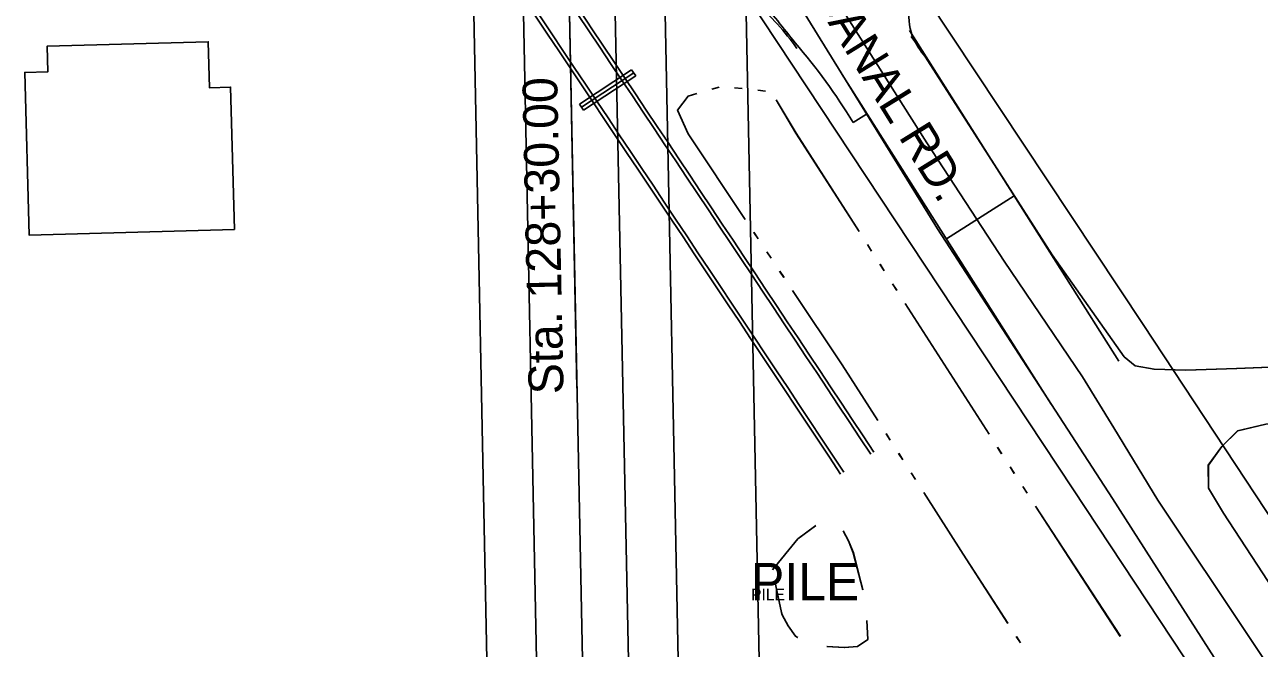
# Model space of a CAD drawing. Extents: x -25029 to 2274964, y -81170 to 687028.
# Drawn here: x -1983.2 to -1486.5, y -66687 to -66436.4 of the extents above; entities that cross this region are included whole.
import ezdxf

# ---------------------------------------------------------------- set-up
doc = ezdxf.new("R2010")
doc.units = 0
for name, color, linetype in [('81911BEA - RW_X_Fee_RW', 7, 'Continuous'), ('AP_X_Runway', 7, 'Continuous'), ('BD_X_Canopy', 7, 'Continuous'), ('BLDG', 7, 'Continuous'), ('BR_X_Rail_Object', 7, 'Continuous'), ('GE_X_CL_100', 7, 'Continuous'), ('GE_X_CL_2000', 7, 'Continuous'), ('PV_X_EOP', 7, 'Continuous'), ('RD_X_GR_Rt', 7, 'Continuous'), ('ROAD', 7, 'Continuous'), ('WATER', 7, 'Continuous')]:
    doc.layers.add(name, color=color, linetype=linetype)

msp = doc.modelspace()

# ---------------------------------------------------------------- linework, layer by layer
at = {"layer": '81911BEA - RW_X_Fee_RW'}
for p, q in [((-1697.28, -66417.73), (-1561.59, -66622.91)), ((-1561.59, -66622.91), (-1097, -67325.43))]:
    msp.add_line(p, q, dxfattribs=at)
msp.add_lwpolyline([(-1619.98, -66426.12), (-1533.29, -66556.92), (-1479.73, -66637.93)], dxfattribs=at)
at = {"layer": 'AP_X_Runway'}
for p, q in [((-1627.3, -66438.66), (-1543, -66571.6)), ((-1654.6, -66455.97), (-1570.3, -66588.92)), ((-1612.45, -66522.45), (-1585.15, -66505.13))]:
    msp.add_line(p, q, dxfattribs=at)
at = {"layer": 'BD_X_Canopy'}
for p, q in [((-1726.85, -66371.77), (-1716.45, -66885.3)), ((-1694.23, -66371.11), (-1683.83, -66884.64)), ((-1803.79, -66373.33), (-1793.38, -66886.86)), ((-1783.79, -66372.93), (-1773.39, -66886.46)), ((-1765.32, -66372.55), (-1754.91, -66886.08)), ((-1746.85, -66372.18), (-1736.45, -66885.71))]:
    msp.add_line(p, q, dxfattribs=at)
at = {"layer": 'BLDG'}
for points in [[(-1898.84, -66518.66), (-1900.42, -66461.46), (-1908.9, -66461.69), (-1909.41, -66443.21), (-1974.24, -66445), (-1973.96, -66455.28), (-1983.23, -66455.54), (-1981.43, -66520.94)], [(-1898.82, -66518.68), (-1900.41, -66461.48), (-1908.89, -66461.71), (-1909.4, -66443.23), (-1974.23, -66445.03), (-1973.95, -66455.31), (-1983.22, -66455.57), (-1981.41, -66520.97)]]:
    msp.add_lwpolyline(points, close=True, dxfattribs=at)
for points in [[(-1682.4, -66655.49), (-1672.26, -66643.1), (-1665.03, -66637.75)], [(-1682.37, -66655.48), (-1672.23, -66643.09), (-1665, -66637.74)], [(-1653.94, -66639.88), (-1651.82, -66643.8), (-1649.88, -66648.62), (-1646.1, -66663.5)], [(-1653.91, -66639.87), (-1651.79, -66643.79), (-1649.85, -66648.61), (-1646.07, -66663.49)], [(-1672.27, -66682.67), (-1673.15, -66682.18), (-1676.11, -66678.08), (-1678.49, -66673.55), (-1678.78, -66672.62), (-1681.44, -66660.05)], [(-1672.23, -66682.66), (-1673.11, -66682.17), (-1676.07, -66678.07), (-1678.46, -66673.54), (-1678.75, -66672.61), (-1681.41, -66660.04)], [(-1644.46, -66675.83), (-1644.08, -66683.52), (-1648.25, -66686.33), (-1653.5, -66686.69), (-1660.49, -66686.27)], [(-1644.43, -66675.82), (-1644.04, -66683.51), (-1648.21, -66686.32), (-1653.46, -66686.68), (-1660.45, -66686.26)]]:
    msp.add_lwpolyline(points, dxfattribs=at)
at = {"layer": 'BR_X_Rail_Object'}
for p, q in [((-1760.09, -66468.25), (-1739.07, -66454.45)), ((-1759.27, -66469.51), (-1738.24, -66455.71)), ((-1739.07, -66454.45), (-1737.42, -66456.96)), ((-1758.44, -66470.76), (-1737.42, -66456.96)), ((-1760.09, -66468.25), (-1758.44, -66470.76))]:
    msp.add_line(p, q, dxfattribs=at)
for radius, end in [(42480, 33.899351), (42481.49, 33.897955), (42494.54, 33.885716), (42496.04, 33.885716)]:
    msp.add_arc((-37059.46, -90091.99), radius, 33.546406, end, dxfattribs=at)
at = {"layer": 'GE_X_CL_100'}
msp.add_line((-1761.06, -66582.41), (-1765.42, -66367.55), dxfattribs=at)
at = {"layer": 'GE_X_CL_2000'}
msp.add_lwpolyline([(-1653.08, -66432.3), (-1620.24, -66483.85), (-1589.21, -66531.41), (-1557.64, -66577.89), (-1545.09, -66598.41), (-1527.33, -66627.44), (-1489.63, -66683.91), (-1454.63, -66736.55)], dxfattribs=at)
at = {"layer": 'PV_X_EOP'}
msp.add_line((-1650, -66475.63), (-1644.51, -66472.28), dxfattribs=at)
msp.add_lwpolyline([(-1679.46, -66415.68), (-1616.03, -66518.38), (-1545.66, -66626.81), (-1483.73, -66723.46), (-1426.41, -66808.88), (-1381.35, -66874.02), (-1327.27, -66952.55), (-1272.84, -67035.24), (-1210.47, -67131.23), (-1161.51, -67206.38), (-1138.23, -67240.17), (-1120.41, -67265.55), (-1104.12, -67288.35), (-1091.51, -67305.24), (-1076.59, -67325.09), (-1062.53, -67341.83), (-1047.04, -67360.09), (-1031.98, -67377.21), (-1008.2, -67403.66), (-982.54, -67431.76), (-969.05, -67446.04)], dxfattribs=at)
for centre, radius, start, end in [((-2473.96, -67079.69), 1022.59, 38.45931, 39.72695), ((-1861.27, -66604.74), 247.6, 31.4289, 40.5783)]:
    msp.add_arc(centre, radius, start, end, dxfattribs=at)
at = {"layer": 'RD_X_GR_Rt'}
msp.add_arc((-1759.65, -66507.45), 106.61, 35.2207, 48.6675, dxfattribs=at)
at = {"layer": 'ROAD'}
for points in [[(-711.3, -66523.71), (-767.28, -66529.75), (-1061.95, -66552.17), (-1334.83, -66568.17), (-1495.66, -66574.61), (-1516.1, -66575.28), (-1528.91, -66574.86), (-1536.54, -66573.5), (-1540.94, -66569.84), (-1569.84, -66528.92), (-1623.26, -66445.65), (-1626.55, -66441.09)], [(-711.28, -66523.58), (-767.26, -66529.63), (-1061.93, -66552.08), (-1334.81, -66568.12), (-1495.64, -66574.58), (-1516.08, -66575.25), (-1528.89, -66574.83), (-1536.52, -66573.47), (-1540.92, -66569.81), (-1569.82, -66528.9), (-1620.88, -66449.33)], [(-1435.97, -66732.22), (-1501, -66632.69), (-1507.05, -66622.7), (-1507.06, -66613.41), (-1501.67, -66605.92), (-1495.28, -66599.65), (-1483.91, -66596.91), (-1451.09, -66595.07), (-1286.81, -66588.12), (-1123.89, -66578.51), (-972.12, -66569.34), (-897.64, -66563.29), (-804.89, -66555.55), (-709.04, -66547.46)], [(-1435.93, -66732.18), (-1500.97, -66632.66), (-1507.02, -66622.67), (-1507.03, -66613.38), (-1501.64, -66605.89), (-1495.25, -66599.62), (-1483.88, -66596.88), (-1451.06, -66595.03), (-1286.79, -66588.06), (-1123.87, -66578.43), (-972.1, -66569.24), (-897.62, -66563.18), (-804.87, -66555.43), (-709.02, -66547.33)]]:
    msp.add_lwpolyline(points, dxfattribs=at)
for centre, radius, start, end in [((-1599.35, -66431.91), 28.26, 173.5338, 198.3671), ((-1596.77, -66428.46), 31.89, 202.799, 220.8944)]:
    msp.add_arc(centre, radius, start, end, dxfattribs=at)
at = {"layer": 'WATER'}
for p, q in [((-1703.86, -66461.42), (-1706.86, -66462.29)), ((-1703.85, -66461.41), (-1706.85, -66462.28)), ((-1694.57, -66462.04), (-1697.67, -66461.72)), ((-1694.56, -66462.03), (-1697.66, -66461.71)), ((-1685.24, -66463.02), (-1688.35, -66462.7)), ((-1685.23, -66463.01), (-1688.34, -66462.69)), ((-1689.92, -66519.83), (-1688.18, -66522.43)), ((-1689.9, -66519.82), (-1688.16, -66522.42)), ((-1642.53, -66527.37), (-1644.22, -66524.74)), ((-1642.51, -66527.36), (-1644.2, -66524.73)), ((-1684.71, -66527.63), (-1682.98, -66530.23)), ((-1684.69, -66527.62), (-1682.96, -66530.22)), ((-1679.51, -66535.43), (-1677.78, -66538.03)), ((-1679.49, -66535.42), (-1677.76, -66538.02)), ((-1637.47, -66535.26), (-1639.15, -66532.63)), ((-1637.45, -66535.24), (-1639.13, -66532.61)), ((-1632.4, -66543.15), (-1634.09, -66540.52)), ((-1632.38, -66543.13), (-1634.07, -66540.5)), ((-1595.27, -66601.01), (-1629.03, -66548.41)), ((-1595.24, -66600.99), (-1629.01, -66548.39)), ((-1636.7, -66600.77), (-1635.02, -66603.41)), ((-1636.67, -66600.75), (-1634.99, -66603.39)), ((-1631.65, -66608.67), (-1629.97, -66611.3)), ((-1631.62, -66608.65), (-1629.94, -66611.28)), ((-1590.21, -66608.9), (-1591.89, -66606.27)), ((-1590.18, -66608.88), (-1591.86, -66606.25)), ((-1585.12, -66616.78), (-1586.83, -66614.16)), ((-1585.09, -66616.76), (-1586.8, -66614.14)), ((-1626.6, -66616.57), (-1624.92, -66619.2)), ((-1626.57, -66616.55), (-1624.89, -66619.18)), ((-1580, -66624.64), (-1581.71, -66622.02)), ((-1579.97, -66624.62), (-1581.68, -66622)), ((-1542.48, -66682.24), (-1576.59, -66629.87)), ((-1542.44, -66682.21), (-1576.56, -66629.85)), ((-1584.32, -66682.26), (-1582.62, -66684.89)), ((-1584.28, -66682.24), (-1582.58, -66684.87))]:
    msp.add_line(p, q, dxfattribs=at)
for points in [[(-1712.86, -66464.03), (-1716.36, -66465.04), (-1720.59, -66470.67), (-1716.36, -66480.18), (-1693.38, -66514.63)], [(-1712.85, -66464.02), (-1716.35, -66465.03), (-1720.58, -66470.66), (-1716.35, -66480.17), (-1693.36, -66514.62)], [(-1647.59, -66519.48), (-1672.94, -66479.99), (-1680.9, -66466.61)], [(-1647.57, -66519.47), (-1672.93, -66479.98), (-1680.89, -66466.6)], [(-1674.31, -66543.23), (-1654.36, -66573.14), (-1640.06, -66595.51)], [(-1674.29, -66543.22), (-1654.34, -66573.13), (-1640.03, -66595.5)], [(-1621.55, -66624.47), (-1605.74, -66649.21), (-1587.72, -66677.02)], [(-1621.52, -66624.45), (-1605.71, -66649.19), (-1587.68, -66677)]]:
    msp.add_lwpolyline(points, dxfattribs=at)

# ---------------------------------------------------------------- texts
at = {"layer": 'BLDG'}
msp.add_text('PILE', height=15, dxfattribs=at).set_placement((-1691.02, -66667.74))
msp.add_text('PILE', height=4.68, rotation=0.007, dxfattribs=at).set_placement((-1690.99, -66667.73))
at = {"layer": 'GE_X_CL_100'}
for s, rotation, p in [('CANAL RD.', 301.7491, (-1667.49, -66423.85)), ('Sta. 128+30.00', 91.1605, (-1766.44, -66584.8))]:
    msp.add_text(s, height=14, rotation=rotation, dxfattribs=at).set_placement(p)

doc.saveas('drawing.dxf')
